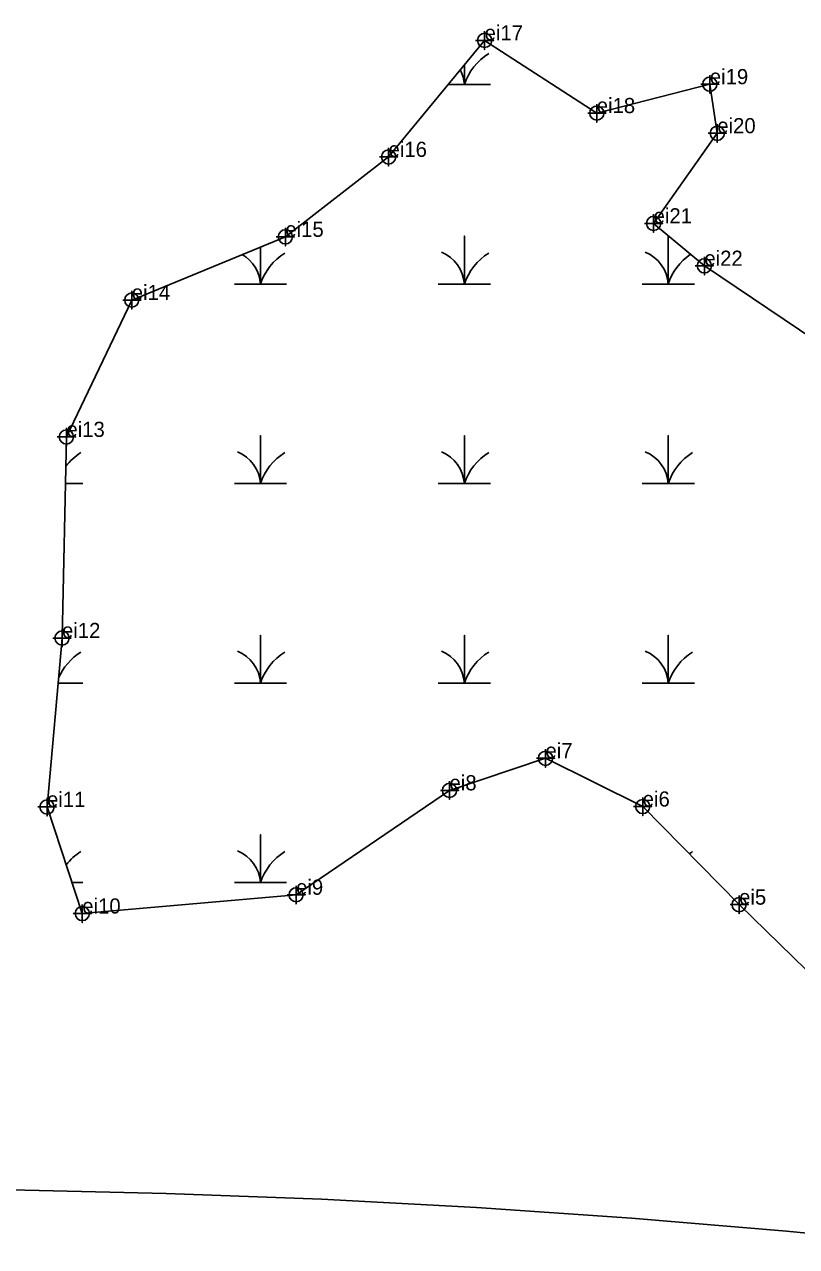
# Model space of a CAD drawing. Extents: x 2071991 to 2268989, y 436479 to 469629.
# Drawn here: x 2243873.2 to 2244127.7, y 440341.4 to 440744.3 of the extents above; entities that cross this region are included whole.
import ezdxf

# ---------------------------------------------------------------- set-up
doc = ezdxf.new("R2010")
doc.units = 0
for name, color, linetype in [('approx_PSA', 7, 'Continuous'), ('Exist Environmental Wetland Boundary', 7, 'Continuous'), ('Exist Environmental Wetland Boundary Cogo Comment', 7, 'Continuous'), ('Exist Environmental Wetland Boundary Cogo Point CELL', 7, 'Continuous'), ('Exist Hydro Swamp or Marsh', 7, 'Continuous')]:
    doc.layers.add(name, color=color, linetype=linetype)

msp = doc.modelspace()

# ---------------------------------------------------------------- linework, layer by layer
at = {"layer": 'approx_PSA'}
for p, q in [((2243919.93, 440358.94), (2243868.74, 440360.08)), ((2243971.1, 440357.01), (2243919.93, 440358.94)), ((2244022.24, 440354.29), (2243971.1, 440357.01)), ((2244073.32, 440350.78), (2244022.24, 440354.29)), ((2244124.35, 440346.48), (2244073.32, 440350.78)), ((2244175.3, 440341.4), (2244124.35, 440346.48))]:
    msp.add_line(p, q, dxfattribs=at)
at = {"layer": 'Exist Environmental Wetland Boundary'}
msp.add_lwpolyline([(2244134.06, 440639.99), (2244097.32, 440664.73), (2244080.58, 440678.72), (2244101.58, 440708.44), (2244099.12, 440724.61), (2244061.86, 440715.08), (2244024.89, 440739.05), (2243993.22, 440700.64), (2243959.2, 440674.28), (2243908.57, 440653.45), (2243887.03, 440608.33), (2243885.58, 440542.02), (2243880.65, 440486.32), (2243892.26, 440451.19), (2243962.74, 440457.38), (2244013.31, 440491.8), (2244044.94, 440502.39), (2244076.99, 440486.46), (2244108.77, 440454.12), (2244148.71, 440415.32)], dxfattribs=at)
at = {"layer": 'Exist Environmental Wetland Boundary Cogo Point CELL'}
for points in [[(2244024.89, 440742.05), (2244024.89, 440736.05), (2244024.89, 440739.05), (2244027.89, 440739.05), (2244021.89, 440739.05)], [(2244099.12, 440727.61), (2244099.12, 440721.61), (2244099.12, 440724.61), (2244102.12, 440724.61), (2244096.12, 440724.61)], [(2244061.86, 440718.08), (2244061.86, 440712.08), (2244061.86, 440715.08), (2244064.86, 440715.08), (2244058.86, 440715.08)], [(2244101.58, 440711.44), (2244101.58, 440705.44), (2244101.58, 440708.44), (2244104.58, 440708.44), (2244098.58, 440708.44)], [(2243993.22, 440703.64), (2243993.22, 440697.64), (2243993.22, 440700.64), (2243996.22, 440700.64), (2243990.22, 440700.64)], [(2244080.58, 440681.72), (2244080.58, 440675.72), (2244080.58, 440678.72), (2244083.58, 440678.72), (2244077.58, 440678.72)], [(2243959.2, 440677.28), (2243959.2, 440671.28), (2243959.2, 440674.28), (2243962.2, 440674.28), (2243956.2, 440674.28)], [(2244097.32, 440667.73), (2244097.32, 440661.73), (2244097.32, 440664.73), (2244100.32, 440664.73), (2244094.32, 440664.73)], [(2243908.57, 440656.45), (2243908.57, 440650.45), (2243908.57, 440653.45), (2243911.57, 440653.45), (2243905.57, 440653.45)], [(2243887.03, 440611.33), (2243887.03, 440605.33), (2243887.03, 440608.33), (2243890.03, 440608.33), (2243884.03, 440608.33)], [(2243885.58, 440545.02), (2243885.58, 440539.02), (2243885.58, 440542.02), (2243888.58, 440542.02), (2243882.58, 440542.02)], [(2244044.94, 440505.39), (2244044.94, 440499.39), (2244044.94, 440502.39), (2244047.94, 440502.39), (2244041.94, 440502.39)], [(2244013.31, 440494.8), (2244013.31, 440488.8), (2244013.31, 440491.8), (2244016.31, 440491.8), (2244010.31, 440491.8)], [(2243880.65, 440489.32), (2243880.65, 440483.32), (2243880.65, 440486.32), (2243883.65, 440486.32), (2243877.65, 440486.32)], [(2244076.99, 440489.46), (2244076.99, 440483.46), (2244076.99, 440486.46), (2244079.99, 440486.46), (2244073.99, 440486.46)], [(2243962.74, 440460.38), (2243962.74, 440454.38), (2243962.74, 440457.38), (2243965.74, 440457.38), (2243959.74, 440457.38)], [(2244108.77, 440457.12), (2244108.77, 440451.12), (2244108.77, 440454.12), (2244111.77, 440454.12), (2244105.77, 440454.12)], [(2243892.26, 440454.19), (2243892.26, 440448.19), (2243892.26, 440451.19), (2243895.26, 440451.19), (2243889.26, 440451.19)]]:
    msp.add_lwpolyline(points, dxfattribs=at)
for centre in [(2244024.89, 440739.05), (2244099.12, 440724.61), (2244061.86, 440715.08), (2244101.58, 440708.44), (2243993.22, 440700.64), (2244080.58, 440678.72), (2243959.2, 440674.28), (2244097.32, 440664.73), (2243908.57, 440653.45), (2243887.03, 440608.33), (2243885.58, 440542.02), (2244044.94, 440502.39), (2244013.31, 440491.8), (2243880.65, 440486.32), (2244076.99, 440486.46), (2243962.74, 440457.38), (2244108.77, 440454.12), (2243892.26, 440451.19)]:
    msp.add_circle(centre, 2.34, dxfattribs=at)
at = {"layer": 'Exist Hydro Swamp or Marsh'}
for p, q in [((2243886.69, 440592.96), (2243892.4, 440592.96)), ((2243884.26, 440527.18), (2243892.4, 440527.18)), ((2243888.88, 440461.4), (2243892.4, 440461.4))]:
    msp.add_line(p, q, dxfattribs=at)
for points in [[(2244012.92, 440724.52), (2244018.21, 440724.52), (2244018.21, 440730.94)], [(2244018.21, 440730.94), (2244018.21, 440724.52), (2244026.81, 440724.52)], [(2244009.61, 440658.74), (2244018.21, 440658.74), (2244018.21, 440674.52), (2244018.21, 440658.74), (2244026.81, 440658.74)], [(2244076.81, 440658.74), (2244085.41, 440658.74), (2244085.41, 440674.52), (2244085.41, 440658.74), (2244094.01, 440658.74)], [(2243942.4, 440658.74), (2243951.01, 440658.74), (2243951.01, 440670.91)], [(2243951.01, 440670.91), (2243951.01, 440658.74), (2243959.61, 440658.74)], [(2243942.4, 440592.96), (2243951.01, 440592.96), (2243951.01, 440608.74), (2243951.01, 440592.96), (2243959.61, 440592.96)], [(2244009.61, 440592.96), (2244018.21, 440592.96), (2244018.21, 440608.74), (2244018.21, 440592.96), (2244026.81, 440592.96)], [(2244076.81, 440592.96), (2244085.41, 440592.96), (2244085.41, 440608.74), (2244085.41, 440592.96), (2244094.01, 440592.96)], [(2243942.4, 440527.18), (2243951.01, 440527.18), (2243951.01, 440542.96), (2243951.01, 440527.18), (2243959.61, 440527.18)], [(2244009.61, 440527.18), (2244018.21, 440527.18), (2244018.21, 440542.96), (2244018.21, 440527.18), (2244026.81, 440527.18)], [(2244076.81, 440527.18), (2244085.41, 440527.18), (2244085.41, 440542.96), (2244085.41, 440527.18), (2244094.01, 440527.18)], [(2243883.8, 440476.77), (2243883.8, 440477.18), (2243883.8, 440476.77)], [(2243942.4, 440461.4), (2243951.01, 440461.4), (2243951.01, 440477.18), (2243951.01, 440461.4), (2243959.61, 440461.4)]]:
    msp.add_lwpolyline(points, dxfattribs=at)
for centre, radius, start, end in [((2244036.45, 440718.46), 19.22, 122.1274, 161.6222), ((2244005.94, 440723.63), 12.3, 4.1403, 27.432), ((2243969.25, 440652.68), 19.22, 122.1274, 161.6222), ((2244005.94, 440657.85), 12.3, 4.1403, 67.535), ((2244036.45, 440652.68), 19.22, 122.1274, 161.6222), ((2244073.15, 440657.85), 12.3, 4.1403, 67.535), ((2243938.74, 440657.85), 12.3, 4.1403, 59.4026), ((2244103.65, 440652.68), 19.22, 124.4714, 161.6222), ((2243902.04, 440586.9), 19.22, 122.1274, 142.3781), ((2243938.74, 440592.07), 12.3, 4.1403, 67.535), ((2243969.25, 440586.9), 19.22, 122.1274, 161.6222), ((2244005.94, 440592.07), 12.3, 4.1403, 67.535), ((2244036.45, 440586.9), 19.22, 122.1274, 161.6222), ((2244073.15, 440592.07), 12.3, 4.1403, 67.535), ((2244103.65, 440586.9), 19.22, 122.1274, 161.6222), ((2243902.04, 440521.12), 19.22, 122.1274, 156.6204), ((2243938.74, 440526.29), 12.3, 4.1403, 67.535), ((2243969.25, 440521.12), 19.22, 122.1274, 161.6222), ((2244005.94, 440526.29), 12.3, 4.1403, 67.535), ((2244036.45, 440521.12), 19.22, 122.1274, 161.6222), ((2244073.15, 440526.29), 12.3, 4.1403, 67.535), ((2244103.65, 440521.12), 19.22, 122.1274, 161.6222), ((2243902.04, 440455.34), 19.22, 122.1274, 141.7353), ((2243938.74, 440460.51), 12.3, 4.1403, 67.535), ((2243969.25, 440455.34), 19.22, 122.1274, 161.6222), ((2244103.65, 440455.34), 19.22, 122.1274, 126.146)]:
    msp.add_arc(centre, radius, start, end, dxfattribs=at)

# ---------------------------------------------------------------- texts
at = {"layer": 'Exist Environmental Wetland Boundary Cogo Comment'}
for s, p in [('ei17', (2244024.89, 440739.05)), ('ei19', (2244099.12, 440724.61)), ('ei18', (2244061.86, 440715.08)), ('ei20', (2244101.58, 440708.44)), ('ei16', (2243993.22, 440700.64)), ('ei21', (2244080.58, 440678.72)), ('ei15', (2243959.2, 440674.28)), ('ei22', (2244097.32, 440664.73)), ('ei14', (2243908.57, 440653.45)), ('ei13', (2243887.03, 440608.33)), ('ei12', (2243885.58, 440542.02)), ('ei7', (2244044.94, 440502.39)), ('ei8', (2244013.31, 440491.8)), ('ei11', (2243880.65, 440486.32)), ('ei6', (2244076.99, 440486.46)), ('ei9', (2243962.74, 440457.38)), ('ei5', (2244108.77, 440454.12)), ('ei10', (2243892.26, 440451.19))]:
    msp.add_text(s, height=5, dxfattribs=at).set_placement(p)

doc.saveas('drawing.dxf')
